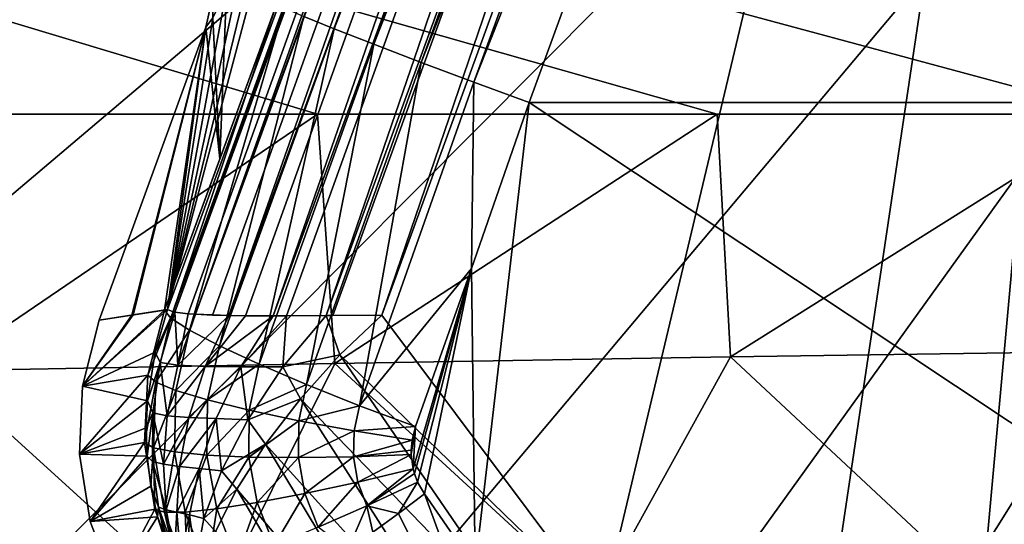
# Model space of a CAD drawing. Header units: metres. Extents: x -109 to 109, y -63 to 140.
# Tile 228 of 480: x -27.49 to -20.16, y 17.49 to 21.24. Entities that reach past the tile are written whole.
import ezdxf

# ---------------------------------------------------------------- set-up
doc = ezdxf.new("R2010")
doc.units = ezdxf.units.M
doc.layers.add('solid_502308_SW0001', color=7, linetype='CONTINUOUS')

msp = doc.modelspace()

# ---------------------------------------------------------------- linework, layer by layer
at = {"layer": 'solid_502308_SW0001'}
for points in [[(-25.399364, 22.803951, -3.002442), (-26.38674, 19.084055, -12.86624), (-20.001158, 36.582401, -13.315748)], [(-26.345417, 19.067352, -13.180409), (-20.001158, 36.582401, -13.315748), (-26.38674, 19.084055, -12.86624)], [(-26.345417, 19.067352, -13.180409), (-26.331667, 19.064741, -13.231488), (-20.001158, 36.582401, -13.315748)], [(-26.331667, 19.064741, -13.231488), (-19.945364, 36.552284, -13.695598), (-20.001158, 36.582401, -13.315748)], [(-26.331667, 19.064741, -13.231488), (-26.232983, 19.053009, -13.480698), (-19.945364, 36.552284, -13.695598)], [(-26.232983, 19.053009, -13.480698), (-26.178501, 19.048985, -13.578012), (-19.945364, 36.552284, -13.695598)], [(-26.178501, 19.048985, -13.578012), (-19.800396, 36.490356, -14.04696), (-19.945364, 36.552284, -13.695598)], [(-19.525255, 36.579273, 14.046916), (-25.147057, 21.17391, 13.651175), (-25.373045, 21.265799, 13.284467)], [(-19.525255, 36.579273, 14.046916), (-19.228882, 36.463299, 14.351386), (-25.147057, 21.17391, 13.651175)], [(-26.178501, 19.048985, -13.578012), (-26.051493, 19.042919, -13.754578), (-19.800396, 36.490356, -14.04696)], [(-26.051493, 19.042919, -13.754578), (-25.931112, 19.040133, -13.882234), (-19.800396, 36.490356, -14.04696)], [(-25.931112, 19.040133, -13.882234), (-19.575809, 36.4007, -14.346675), (-19.800396, 36.490356, -14.04696)], [(-19.228882, 36.463299, 14.351386), (-24.850683, 21.057936, 13.955643), (-25.147057, 21.17391, 13.651175)], [(-19.228882, 36.463299, 14.351386), (-18.876495, 36.328857, 14.57885), (-24.850683, 21.057936, 13.955643)], [(-25.931112, 19.040133, -13.882234), (-25.805071, 19.038523, -13.989273), (-19.575809, 36.4007, -14.346675)], [(-25.805071, 19.038523, -13.989273), (-25.600441, 19.037424, -14.121914), (-19.575809, 36.4007, -14.346675)], [(-25.600441, 19.037424, -14.121914), (-19.286407, 36.289223, -14.574986), (-19.575809, 36.4007, -14.346675)], [(-25.600441, 19.037424, -14.121914), (-25.501509, 19.037865, -14.171579), (-19.286407, 36.289223, -14.574986)], [(-25.501509, 19.037865, -14.171579), (-25.206806, 19.039675, -14.275293), (-19.286407, 36.289223, -14.574986)], [(-25.206806, 19.039675, -14.275293), (-18.951267, 36.16328, -14.716846), (-19.286407, 36.289223, -14.574986)], [(-18.876495, 36.328857, 14.57885), (-24.498297, 20.923498, 14.183106), (-24.850683, 21.057936, 13.955643)], [(-18.876495, 36.328857, 14.57885), (-18.485184, 36.182484, 14.718278), (-24.498297, 20.923498, 14.183106)], [(-25.206806, 19.039675, -14.275293), (-25.157227, 19.03953, -14.286964), (-18.951267, 36.16328, -14.716846)], [(-25.157227, 19.03953, -14.286964), (-24.792377, 19.041641, -14.326467), (-18.951267, 36.16328, -14.716846)], [(-24.792377, 19.041641, -14.326467), (-18.592478, 36.031166, -14.762904), (-18.951267, 36.16328, -14.716846)], [(-18.485184, 36.182484, 14.718278), (-24.106987, 20.777117, 14.322535), (-24.498297, 20.923498, 14.183106)], [(-18.485184, 36.182484, 14.718278), (-18.073965, 36.031166, 14.762904), (-24.106987, 20.777117, 14.322535)], [(-23.154312, 16.85741, -14.270356), (-18.592478, 36.031166, -14.762904), (-24.792377, 19.041641, -14.326467)], [(-18.073965, 36.031166, 14.762904), (-23.695732, 20.625893, 14.367164), (-24.106987, 20.777117, 14.322535)], [(-18.073965, 36.031166, 14.762904), (-18.305847, 20.625893, 14.367164), (-23.695732, 20.625893, 14.367164)], [(-21.80941, 14.478576, -14.209248), (-18.592478, 36.031166, -14.762904), (-23.154312, 16.85741, -14.270356)], [(-20.781609, 11.946682, -14.144206), (-18.592478, 36.031166, -14.762904), (-21.80941, 14.478576, -14.209248)], [(-20.781609, 11.946682, -14.144206), (-20.089565, 9.311624, -14.076515), (-18.592478, 36.031166, -14.762904)], [(34.18816, 20.53858, 17.766043), (36.353371, 21.317671, 17.786057), (-76.5, 35.943851, 18.161783)], [(31.215277, 20.53858, 17.766043), (34.18816, 20.53858, 17.766043), (-76.5, 35.943851, 18.161783)], [(28.242392, 20.53858, 17.766043), (31.215277, 20.53858, 17.766043), (-76.5, 35.943851, 18.161783)], [(25.269508, 20.53858, 17.766043), (28.242392, 20.53858, 17.766043), (-76.5, 35.943851, 18.161783)], [(22.296625, 20.53858, 17.766043), (25.269508, 20.53858, 17.766043), (-76.5, 35.943851, 18.161783)], [(19.323742, 20.53858, 17.766043), (22.296625, 20.53858, 17.766043), (-76.5, 35.943851, 18.161783)], [(16.350859, 20.53858, 17.766043), (19.323742, 20.53858, 17.766043), (-76.5, 35.943851, 18.161783)], [(13.377975, 20.53858, 17.766043), (16.350859, 20.53858, 17.766043), (-76.5, 35.943851, 18.161783)], [(10.405092, 20.53858, 17.766043), (13.377975, 20.53858, 17.766043), (-76.5, 35.943851, 18.161783)], [(7.432209, 20.53858, 17.766043), (10.405092, 20.53858, 17.766043), (-76.5, 35.943851, 18.161783)], [(4.459325, 20.53858, 17.766043), (7.432209, 20.53858, 17.766043), (-76.5, 35.943851, 18.161783)], [(1.486442, 20.53858, 17.766043), (4.459325, 20.53858, 17.766043), (-76.5, 35.943851, 18.161783)], [(-1.486442, 20.53858, 17.766043), (1.486442, 20.53858, 17.766043), (-76.5, 35.943851, 18.161783)], [(-4.459325, 20.53858, 17.766043), (-1.486442, 20.53858, 17.766043), (-76.5, 35.943851, 18.161783)], [(-7.432209, 20.53858, 17.766043), (-4.459325, 20.53858, 17.766043), (-76.5, 35.943851, 18.161783)], [(-10.405092, 20.53858, 17.766043), (-7.432209, 20.53858, 17.766043), (-76.5, 35.943851, 18.161783)], [(-13.377975, 20.53858, 17.766043), (-10.405092, 20.53858, 17.766043), (-76.5, 35.943851, 18.161783)], [(-16.350859, 20.53858, 17.766043), (-13.377975, 20.53858, 17.766043), (-76.5, 35.943851, 18.161783)], [(-19.323742, 20.53858, 17.766043), (-16.350859, 20.53858, 17.766043), (-76.5, 35.943851, 18.161783)], [(-22.296625, 20.53858, 17.766043), (-19.323742, 20.53858, 17.766043), (-76.5, 35.943851, 18.161783)], [(-25.269508, 20.53858, 17.766043), (-22.296625, 20.53858, 17.766043), (-76.5, 35.943851, 18.161783)], [(-28.242392, 20.53858, 17.766043), (-25.269508, 20.53858, 17.766043), (-76.5, 35.943851, 18.161783)], [(-76.5, 21.024673, -17.77853), (-76.5, 35.943851, -18.161783), (-8.65567, 35.943851, -18.161783)], [(-74.365692, 21.152267, -17.781807), (-76.5, 21.024673, -17.77853), (-8.65567, 35.943851, -18.161783)], [(-74.275269, 21.162558, -17.782072), (-74.365692, 21.152267, -17.781807), (-8.65567, 35.943851, -18.161783)], [(-72.027893, 21.481852, -17.790274), (-74.275269, 21.162558, -17.782072), (-8.65567, 35.943851, -18.161783)], [(-33.974323, 20.442659, -17.763578), (-36.203674, 21.274462, -17.784946), (-8.65567, 35.943851, -18.161783)], [(-31.885939, 19.301701, -17.734268), (-33.974323, 20.442659, -17.763578), (-8.65567, 35.943851, -18.161783)], [(-29.981926, 17.875437, -17.69763), (-31.885939, 19.301701, -17.734268), (-8.65567, 35.943851, -18.161783)], [(-28.300684, 16.192972, -17.654409), (-29.981926, 17.875437, -17.69763), (-8.65567, 35.943851, -18.161783)], [(-26.875666, 14.28767, -17.605465), (-28.300684, 16.192972, -17.654409), (-8.65567, 35.943851, -18.161783)], [(-25.736071, 12.197972, -17.551783), (-26.875666, 14.28767, -17.605465), (-8.65567, 35.943851, -18.161783)], [(-24.905809, 9.967262, -17.49448), (-25.736071, 12.197972, -17.551783), (-8.65567, 35.943851, -18.161783)], [(-24.612009, 8.812106, -17.464806), (-24.905809, 9.967262, -17.49448), (-8.65567, 35.943851, -18.161783)], [(-24.612009, 8.812106, -17.464806), (-8.65567, 35.943851, -18.161783), (-9.470439, 34.534348, -18.125574)], [(-24.401468, 7.638812, -17.434666), (-24.612009, 8.812106, -17.464806), (-9.470439, 34.534348, -18.125574)], [(-24.23427, 5.269184, -17.373793), (-24.401468, 7.638812, -17.434666), (-9.470439, 34.534348, -18.125574)], [(-24.23427, 5.269184, -17.373793), (-9.470439, 34.534348, -18.125574), (-10.057412, 33.016289, -18.086578)], [(-24.23427, 5.269184, -17.373793), (-10.057412, 33.016289, -18.086578), (-10.402818, 31.42528, -18.045708)], [(-24.23427, 5.269184, -17.373793), (-10.402818, 31.42528, -18.045708), (-10.498093, 29.799944, -18.003954)], [(-10.498093, 29.799944, -18.003954), (-10.340969, 28.17944, -17.962326), (-24.237686, 1.46148, -17.275978)], [(-24.235979, 3.365574, -17.32489), (-10.498093, 29.799944, -18.003954), (-24.237686, 1.46148, -17.275978)], [(-24.235979, 3.365574, -17.32489), (-24.23427, 5.269184, -17.373793), (-10.498093, 29.799944, -18.003954)], [(-10.340969, 28.17944, -17.962326), (-9.935133, 26.602522, -17.921816), (-24.237686, 1.46148, -17.275978)], [(-9.935133, 26.602522, -17.921816), (-9.290736, 25.108032, -17.883425), (-24.237686, 1.46148, -17.275978)], [(-9.290736, 25.108032, -17.883425), (-8.423227, 23.731112, -17.848055), (-24.237686, 1.46148, -17.275978)], [(-8.423227, 23.731112, -17.848055), (-7.352897, 22.504335, -17.81654), (-24.237686, 1.46148, -17.275978)], [(-25.399364, 22.803951, -3.002442), (-25.615091, 22.254616, -2.57772), (-26.38674, 19.084055, -12.86624)], [(-7.352897, 22.504335, -17.81654), (-6.106048, 21.457977, -17.78966), (-24.237686, 1.46148, -17.275978)], [(-25.615091, 22.254616, -2.57772), (-25.800312, 21.800665, -2.03962), (-26.38674, 19.084055, -12.86624)], [(-25.800312, 21.800665, -2.03962), (-25.946766, 21.462368, -1.411975), (-26.38674, 19.084055, -12.86624)], [(-25.946766, 21.462368, -1.411975), (-26.048204, 21.254164, -0.721541), (-26.38674, 19.084055, -12.86624)], [(-26.048204, 21.254164, 0.721542), (-25.946766, 21.46237, 1.411976), (-25.996063, 20.206127, 12.389297)], [(-25.946766, 21.46237, 1.411976), (-25.573973, 21.360878, 12.437622), (-25.996063, 20.206127, 12.389297)], [(-26.04365, 21.43998, 0.00002), (-26.048204, 21.254164, 0.721542), (-26.100334, 21.184608)], [(-26.04365, 21.43998, 0.00002), (-26.100334, 21.184608), (-26.048204, 21.254164, -0.721541)], [(6.106048, 21.457977, -17.78966), (24.23427, 5.269184, -17.373793), (-24.237686, 1.46148, -17.275978)], [(4.71253, 20.616924, -17.768055), (6.106048, 21.457977, -17.78966), (-24.237686, 1.46148, -17.275978)], [(-6.106048, 21.457977, -17.78966), (-4.71253, 20.616924, -17.768055), (-24.237686, 1.46148, -17.275978)], [(-25.573973, 21.360878, 12.437622), (-26.408916, 19.080641, 12.302896), (-25.996063, 20.206127, 12.389297)], [(-26.36138, 19.021301, 12.741812), (-26.408916, 19.080641, 12.302896), (-25.573973, 21.360878, 12.437622)], [(-25.517689, 21.329145, 12.873303), (-26.36138, 19.021301, 12.741812), (-25.573973, 21.360878, 12.437622)], [(-25.517689, 21.329145, 12.873303), (-26.222872, 18.931433, 13.155522), (-26.36138, 19.021301, 12.741812)], [(-25.517689, 21.329145, 12.873303), (-25.373045, 21.265799, 13.284467), (-26.222872, 18.931433, 13.155522)], [(-26.048204, 21.254164, -0.721541), (-26.100334, 21.184608), (-26.38674, 19.084055, -12.86624)], [(-25.373045, 21.265799, 13.284467), (-26.000444, 18.81502, 13.523467), (-26.222872, 18.931433, 13.155522)], [(-26.048204, 21.254164, 0.721542), (-25.996063, 20.206127, 12.389297), (-26.100334, 21.184608)], [(-25.373045, 21.265799, 13.284467), (-25.147057, 21.17391, 13.651175), (-26.000444, 18.81502, 13.523467)], [(-26.652149, 19.042831, 6.128028), (-26.893805, 19.004566), (-26.100334, 21.184608)], [(-26.641071, 19.044569, -6.409073), (-26.100334, 21.184608), (-26.893805, 19.004566)], [(-26.408916, 19.080641, 12.302896), (-26.652149, 19.042831, 6.128028), (-26.100334, 21.184608)], [(-26.641071, 19.044569, -6.409073), (-26.38674, 19.084055, -12.86624), (-26.100334, 21.184608)], [(-25.996063, 20.206127, 12.389297), (-26.408916, 19.080641, 12.302896), (-26.100334, 21.184608)], [(-25.147057, 21.17391, 13.651175), (-25.705126, 18.677841, 13.827401), (-26.000444, 18.81502, 13.523467)], [(-25.147057, 21.17391, 13.651175), (-24.850683, 21.057936, 13.955643), (-25.705126, 18.677841, 13.827401)], [(-24.850683, 21.057936, 13.955643), (-25.351576, 18.526672, 14.052249), (-25.705126, 18.677841, 13.827401)], [(-24.850683, 21.057936, 13.955643), (-24.498297, 20.923498, 14.183106), (-25.351576, 18.526672, 14.052249)], [(-24.498297, 20.923498, 14.183106), (-24.957476, 18.368633, 14.186821), (-25.351576, 18.526672, 14.052249)], [(-24.498297, 20.923498, 14.183106), (-24.106987, 20.777117, 14.322535), (-24.957476, 18.368633, 14.186821)], [(-24.106987, 20.777117, 14.322535), (-24.126045, 19.389977, 14.315221), (-24.957476, 18.368633, 14.186821)], [(-24.106987, 20.777117, 14.322535), (-23.695732, 20.625893, 14.367164), (-24.126045, 19.389977, 14.315221)], [(3.205869, 20.001402, -17.752243), (4.71253, 20.616924, -17.768055), (-24.237686, 1.46148, -17.275978)], [(-4.71253, 20.616924, -17.768055), (-3.205869, 20.001402, -17.752243), (-24.237686, 1.46148, -17.275978)], [(-24.126045, 19.389977, 14.315221), (-23.695732, 20.625893, 14.367164), (-24.097273, 17.168024, 14.118638)], [(-23.695732, 20.625893, 14.367164), (-18.542747, 17.199432, 14.180402), (-24.097273, 17.168024, 14.118638)], [(-23.695732, 20.625893, 14.367164), (-18.305847, 20.625893, 14.367164), (-18.542747, 17.199432, 14.180402)], [(-28.078369, 18.628294, 17.660715), (-25.269508, 20.53858, 17.766043), (-28.242392, 20.53858, 17.766043)], [(-28.078369, 18.628294, 17.660715), (-25.141466, 18.683119, 17.673117), (-25.269508, 20.53858, 17.766043)], [(-25.141466, 18.683119, 17.673117), (-22.296625, 20.53858, 17.766043), (-25.269508, 20.53858, 17.766043)], [(-25.141466, 18.683119, 17.673117), (-22.198421, 18.731697, 17.684223), (-22.296625, 20.53858, 17.766043)], [(-22.198421, 18.731697, 17.684223), (-19.323742, 20.53858, 17.766043), (-22.296625, 20.53858, 17.766043)], [(-22.198421, 18.731697, 17.684223), (-19.249874, 18.774078, 17.694008), (-19.323742, 20.53858, 17.766043)], [(1.622673, 19.626163, -17.742603), (3.205869, 20.001402, -17.752243), (-24.237686, 1.46148, -17.275978)], [(-3.205869, 20.001402, -17.752243), (-1.622673, 19.626163, -17.742603), (-24.237686, 1.46148, -17.275978)], [(0, 19.5, -17.739363), (1.622673, 19.626163, -17.742603), (-24.237686, 1.46148, -17.275978)], [(-1.622673, 19.626163, -17.742603), (0, 19.5, -17.739363), (-24.237686, 1.46148, -17.275978)], [(-24.957476, 18.368633, 14.186821), (-24.126045, 19.389977, 14.315221), (-24.541586, 18.213736, 14.224651)], [(-24.559847, 17.900177, 14.194336), (-24.541586, 18.213736, 14.224651), (-24.126045, 19.389977, 14.315221)], [(-24.550119, 17.864023, 14.190751), (-24.559847, 17.900177, 14.194336), (-24.126045, 19.389977, 14.315221)], [(-24.526203, 17.800674, 14.184443), (-24.550119, 17.864023, 14.190751), (-24.126045, 19.389977, 14.315221)], [(-24.475216, 17.712231, 14.175625), (-24.526203, 17.800674, 14.184443), (-24.126045, 19.389977, 14.315221)], [(-24.475216, 17.712231, 14.175625), (-24.126045, 19.389977, 14.315221), (-24.097273, 17.168024, 14.118638)], [(-26.641071, 19.044569, -6.409073), (-27.017902, 18.513586, 0), (-26.38674, 19.084055, -12.86624)], [(-26.479322, 18.768093, -12.842413), (-26.38674, 19.084055, -12.86624), (-27.017902, 18.513586, 0)], [(-27.017902, 18.513586, 0), (-26.652149, 19.042831, 6.128028), (-26.408916, 19.080641, 12.302896)], [(-26.532209, 18.59549, 12.299903), (-27.017902, 18.513586, 0), (-26.408916, 19.080641, 12.302896)], [(-26.641071, 19.044569, -6.409073), (-26.893805, 19.004566), (-27.017902, 18.513586, 0)], [(-26.36138, 19.021301, 12.741812), (-26.532209, 18.59549, 12.299903), (-26.408916, 19.080641, 12.302896)], [(-26.479322, 18.768093, -12.842413), (-26.345417, 19.067352, -13.180409), (-26.38674, 19.084055, -12.86624)], [(-26.479322, 18.768093, -12.842413), (-26.331667, 19.064741, -13.231488), (-26.345417, 19.067352, -13.180409)], [(-26.479322, 18.768093, -12.842413), (-26.441141, 18.690144, -13.170405), (-26.331667, 19.064741, -13.231488)], [(-26.310455, 18.671629, -13.486252), (-26.331667, 19.064741, -13.231488), (-26.441141, 18.690144, -13.170405)], [(-26.310455, 18.671629, -13.486252), (-26.232983, 19.053009, -13.480698), (-26.331667, 19.064741, -13.231488)], [(-26.310455, 18.671629, -13.486252), (-26.178501, 19.048985, -13.578012), (-26.232983, 19.053009, -13.480698)], [(-26.310455, 18.671629, -13.486252), (-25.931112, 19.040133, -13.882234), (-26.178501, 19.048985, -13.578012)], [(-26.178501, 19.048985, -13.578012), (-25.931112, 19.040133, -13.882234), (-26.051493, 19.042919, -13.754578)], [(-27.017902, 18.513586, 0), (-26.893805, 19.004566), (-26.652149, 19.042831, 6.128028)], [(-26.36138, 19.021301, 12.741812), (-26.474255, 18.545139, 12.732557), (-26.532209, 18.59549, 12.299903)], [(-26.36138, 19.021301, 12.741812), (-26.222872, 18.931433, 13.155522), (-26.474255, 18.545139, 12.732557)], [(-26.106438, 18.660725, -13.764219), (-25.931112, 19.040133, -13.882234), (-26.310455, 18.671629, -13.486252)], [(-26.106438, 18.660725, -13.764219), (-25.805071, 19.038523, -13.989273), (-25.931112, 19.040133, -13.882234)], [(-26.106438, 18.660725, -13.764219), (-25.600441, 19.037424, -14.121914), (-25.805071, 19.038523, -13.989273)], [(-25.840408, 18.658012, -13.991463), (-25.600441, 19.037424, -14.121914), (-26.106438, 18.660725, -13.764219)], [(-25.840408, 18.658012, -13.991463), (-25.501509, 19.037865, -14.171579), (-25.600441, 19.037424, -14.121914)], [(-25.527996, 18.657307, -14.158096), (-25.501509, 19.037865, -14.171579), (-25.840408, 18.658012, -13.991463)], [(-25.527996, 18.657307, -14.158096), (-25.206806, 19.039675, -14.275293), (-25.501509, 19.037865, -14.171579)], [(-25.103922, 18.74765, -14.281495), (-25.206806, 19.039675, -14.275293), (-25.527996, 18.657307, -14.158096)], [(-25.206806, 19.039675, -14.275293), (-24.792377, 19.041641, -14.326467), (-25.157227, 19.03953, -14.286964)], [(-25.103922, 18.74765, -14.281495), (-24.792377, 19.041641, -14.326467), (-25.206806, 19.039675, -14.275293)], [(-23.154312, 16.85741, -14.270356), (-24.792377, 19.041641, -14.326467), (-25.103922, 18.74765, -14.281495)], [(-26.222872, 18.931433, 13.155522), (-26.323689, 18.482954, 13.140657), (-26.474255, 18.545139, 12.732557)], [(-26.222872, 18.931433, 13.155522), (-26.000444, 18.81502, 13.523467), (-26.323689, 18.482954, 13.140657)], [(-26.479322, 18.768093, -12.842413), (-27.017902, 18.513586, 0), (-26.535606, 18.404749, -12.758303)], [(-26.479322, 18.768093, -12.842413), (-26.535606, 18.404749, -12.758303), (-26.441141, 18.690144, -13.170405)], [(-26.000444, 18.81502, 13.523467), (-26.08778, 18.411934, 13.504503), (-26.323689, 18.482954, 13.140657)], [(-26.000444, 18.81502, 13.523467), (-25.705126, 18.677841, 13.827401), (-26.08778, 18.411934, 13.504503)], [(-20.330694, 16.988771, 17.557753), (-19.249874, 18.774078, 17.694008), (-22.198421, 18.731697, 17.684223)], [(-20.330694, 16.988771, 17.557753), (-17.444132, 17.061575, 17.590322), (-19.249874, 18.774078, 17.694008)], [(-26.073866, 16.80879, 17.478382), (-25.141466, 18.683119, 17.673117), (-28.078369, 18.628294, 17.660715)], [(-26.535606, 18.404749, -12.758303), (-26.495831, 18.315037, -13.038944), (-26.441141, 18.690144, -13.170405)], [(-26.388746, 18.294855, -13.319681), (-26.441141, 18.690144, -13.170405), (-26.495831, 18.315037, -13.038944)], [(-26.388746, 18.294855, -13.319681), (-26.310455, 18.671629, -13.486252), (-26.441141, 18.690144, -13.170405)], [(-26.073866, 16.80879, 17.478382), (-23.207682, 16.904541, 17.520403), (-25.141466, 18.683119, 17.673117)], [(-25.396654, 18.421404, -14.155996), (-25.103922, 18.74765, -14.281495), (-25.527996, 18.657307, -14.158096)], [(-23.605738, 16.564054, -14.203938), (-25.103922, 18.74765, -14.281495), (-25.396654, 18.421404, -14.155996)], [(-23.207682, 16.904541, 17.520403), (-22.198421, 18.731697, 17.684223), (-25.141466, 18.683119, 17.673117)], [(-23.605738, 16.564054, -14.203938), (-23.154312, 16.85741, -14.270356), (-25.103922, 18.74765, -14.281495)], [(-23.207682, 16.904541, 17.520403), (-20.330694, 16.988771, 17.557753), (-22.198421, 18.731697, 17.684223)], [(-28.925453, 16.70509, 17.432394), (-26.073866, 16.80879, 17.478382), (-28.078369, 18.628294, 17.660715)], [(-26.106438, 18.660725, -13.764219), (-26.310455, 18.671629, -13.486252), (-26.388746, 18.294855, -13.319681)], [(-26.227797, 18.281055, -13.568064), (-26.106438, 18.660725, -13.764219), (-26.388746, 18.294855, -13.319681)], [(-25.840408, 18.658012, -13.991463), (-26.106438, 18.660725, -13.764219), (-26.227797, 18.281055, -13.568064)], [(-26.023731, 18.273001, -13.776885), (-25.840408, 18.658012, -13.991463), (-26.227797, 18.281055, -13.568064)], [(-25.705126, 18.677841, 13.827401), (-25.777914, 18.335506, 13.806533), (-26.08778, 18.411934, 13.504503)], [(-25.788048, 18.26354, -13.942945), (-25.840408, 18.658012, -13.991463), (-26.023731, 18.273001, -13.776885)], [(-25.788048, 18.26354, -13.942945), (-25.527996, 18.657307, -14.158096), (-25.840408, 18.658012, -13.991463)], [(-25.396654, 18.421404, -14.155996), (-25.527996, 18.657307, -14.158096), (-25.788048, 18.26354, -13.942945)], [(-25.705126, 18.677841, 13.827401), (-25.351576, 18.526672, 14.052249), (-25.777914, 18.335506, 13.806533)], [(-26.532209, 18.59549, 12.299903), (-27.040457, 18.007774, 0.000001), (-27.017902, 18.513586, 0)], [(-26.532209, 18.59549, 12.299903), (-26.556545, 18.094959, 12.293402), (-27.040457, 18.007774, 0.000001)], [(-26.474255, 18.545139, 12.732557), (-26.556545, 18.094959, 12.293402), (-26.532209, 18.59549, 12.299903)], [(-26.49054, 18.056566, 12.720006), (-26.556545, 18.094959, 12.293402), (-26.474255, 18.545139, 12.732557)], [(-26.49054, 18.056566, 12.720006), (-26.474255, 18.545139, 12.732557), (-26.323689, 18.482954, 13.140657)], [(-26.535606, 18.404749, -12.758303), (-27.017902, 18.513586, 0), (-27.040457, 18.007774, 0.000001)], [(-26.333925, 18.024899, 13.122859), (-26.49054, 18.056566, 12.720006), (-26.323689, 18.482954, 13.140657)], [(-26.333925, 18.024899, 13.122859), (-26.323689, 18.482954, 13.140657), (-26.08778, 18.411934, 13.504503)], [(-25.351576, 18.526672, 14.052249), (-25.40905, 18.257362, 14.032166), (-25.777914, 18.335506, 13.806533)], [(-25.351576, 18.526672, 14.052249), (-24.957476, 18.368633, 14.186821), (-25.40905, 18.257362, 14.032166)], [(-26.535606, 18.404749, -12.758303), (-27.040457, 18.007774, 0.000001), (-26.5445, 18.204985, -12.691103)], [(-26.535606, 18.404749, -12.758303), (-26.5445, 18.204985, -12.691103), (-26.495831, 18.315037, -13.038944)], [(-26.094057, 18.001442, 13.483046), (-26.333925, 18.024899, 13.122859), (-26.08778, 18.411934, 13.504503)], [(-26.094057, 18.001442, 13.483046), (-26.08778, 18.411934, 13.504503), (-25.777914, 18.335506, 13.806533)], [(-25.656828, 18.082071, -13.945596), (-25.396654, 18.421404, -14.155996), (-25.788048, 18.26354, -13.942945)], [(-24.03586, 16.287476, -14.023002), (-25.396654, 18.421404, -14.155996), (-25.656828, 18.082071, -13.945596)], [(-24.03586, 16.287476, -14.023002), (-23.605738, 16.564054, -14.203938), (-25.396654, 18.421404, -14.155996)], [(-26.5445, 18.204985, -12.691103), (-26.536787, 17.992851, -12.605986), (-26.495831, 18.315037, -13.038944)], [(-26.536787, 17.992851, -12.605986), (-26.498095, 17.954838, -12.856167), (-26.495831, 18.315037, -13.038944)], [(-26.416019, 17.93457, -13.095811), (-26.495831, 18.315037, -13.038944), (-26.498095, 17.954838, -12.856167)], [(-26.416019, 17.93457, -13.095811), (-26.388746, 18.294855, -13.319681), (-26.495831, 18.315037, -13.038944)], [(-25.782196, 17.987297, 13.783653), (-26.094057, 18.001442, 13.483046), (-25.777914, 18.335506, 13.806533)], [(-25.782196, 17.987297, 13.783653), (-25.777914, 18.335506, 13.806533), (-25.40905, 18.257362, 14.032166)], [(-24.957476, 18.368633, 14.186821), (-24.998993, 18.181274, 14.170511), (-25.40905, 18.257362, 14.032166)], [(-24.957476, 18.368633, 14.186821), (-24.541586, 18.213736, 14.224651), (-24.998993, 18.181274, 14.170511)], [(-26.227797, 18.281055, -13.568064), (-26.388746, 18.294855, -13.319681), (-26.416019, 17.93457, -13.095811)], [(-26.297421, 17.917746, -13.309191), (-26.227797, 18.281055, -13.568064), (-26.416019, 17.93457, -13.095811)], [(-26.023731, 18.273001, -13.776885), (-26.227797, 18.281055, -13.568064), (-26.297421, 17.917746, -13.309191)], [(-26.151081, 17.90287, -13.491701), (-26.023731, 18.273001, -13.776885), (-26.297421, 17.917746, -13.309191)], [(-25.98505, 17.883429, -13.64289), (-26.023731, 18.273001, -13.776885), (-26.151081, 17.90287, -13.491701)], [(-25.98505, 17.883429, -13.64289), (-25.788048, 18.26354, -13.942945), (-26.023731, 18.273001, -13.776885)], [(-25.656828, 18.082071, -13.945596), (-25.788048, 18.26354, -13.942945), (-25.98505, 17.883429, -13.64289)], [(-25.412989, 17.983131, 14.010565), (-25.782196, 17.987297, 13.783653), (-25.40905, 18.257362, 14.032166)], [(-25.412989, 17.983131, 14.010565), (-25.40905, 18.257362, 14.032166), (-24.998993, 18.181274, 14.170511)], [(-26.5445, 18.204985, -12.691103), (-27.040457, 18.007774, 0.000001), (-26.536787, 17.992851, -12.605986)], [(-25.003769, 17.989136, 14.153128), (-25.412989, 17.983131, 14.010565), (-24.998993, 18.181274, 14.170511)], [(-25.003769, 17.989136, 14.153128), (-24.998993, 18.181274, 14.170511), (-24.56745, 18.111462, 14.214943)], [(-24.998993, 18.181274, 14.170511), (-24.541586, 18.213736, 14.224651), (-24.56745, 18.111462, 14.214943)], [(-24.573748, 18.004871, 14.204631), (-24.56745, 18.111462, 14.214943), (-24.541586, 18.213736, 14.224651)], [(-24.559847, 17.900177, 14.194336), (-24.573748, 18.004871, 14.204631), (-24.541586, 18.213736, 14.224651)], [(-26.556545, 18.094959, 12.293402), (-26.960567, 17.507843, 0.000001), (-27.040457, 18.007774, 0.000001)], [(-26.556545, 18.094959, 12.293402), (-26.48057, 17.599566, 12.283663), (-26.960567, 17.507843, 0.000001)], [(-26.49054, 18.056566, 12.720006), (-26.48057, 17.599566, 12.283663), (-26.556545, 18.094959, 12.293402)], [(-25.003769, 17.989136, 14.153128), (-24.56745, 18.111462, 14.214943), (-24.573944, 18.039358, 14.207988)], [(-24.573748, 18.004871, 14.204631), (-24.573944, 18.039358, 14.207988), (-24.56745, 18.111462, 14.214943)], [(-26.409958, 17.575958, 12.704744), (-26.48057, 17.599566, 12.283663), (-26.49054, 18.056566, 12.720006)], [(-26.409958, 17.575958, 12.704744), (-26.49054, 18.056566, 12.720006), (-26.333925, 18.024899, 13.122859)], [(-26.254135, 17.576338, 13.102958), (-26.409958, 17.575958, 12.704744), (-26.333925, 18.024899, 13.122859)], [(-26.254135, 17.576338, 13.102958), (-26.333925, 18.024899, 13.122859), (-26.094057, 18.001442, 13.483046)], [(-25.871683, 17.747339, -13.653084), (-25.656828, 18.082071, -13.945596), (-25.98505, 17.883429, -13.64289)], [(-24.424484, 16.040752, -13.736054), (-25.656828, 18.082071, -13.945596), (-25.871683, 17.747339, -13.653084)], [(-24.424484, 16.040752, -13.736054), (-24.03586, 16.287476, -14.023002), (-25.656828, 18.082071, -13.945596)], [(-25.003769, 17.989136, 14.153128), (-24.573944, 18.039358, 14.207988), (-24.573748, 18.004871, 14.204631)], [(-26.536787, 17.992851, -12.605986), (-27.040457, 18.007774, 0.000001), (-26.960567, 17.507843, 0.000001)], [(-26.536787, 17.992851, -12.605986), (-26.960567, 17.507843, 0.000001), (-26.509666, 17.770746, -12.50375)], [(-26.536787, 17.992851, -12.605986), (-26.509666, 17.770746, -12.50375), (-26.498095, 17.954838, -12.856167)], [(-26.509666, 17.770746, -12.50375), (-26.453968, 17.613657, -12.637204), (-26.498095, 17.954838, -12.856167)], [(-26.397173, 17.595392, -12.828191), (-26.498095, 17.954838, -12.856167), (-26.453968, 17.613657, -12.637204)], [(-26.397173, 17.595392, -12.828191), (-26.416019, 17.93457, -13.095811), (-26.498095, 17.954838, -12.856167)], [(-26.020226, 17.600683, 13.460097), (-26.254135, 17.576338, 13.102958), (-26.094057, 18.001442, 13.483046)], [(-26.020226, 17.600683, 13.460097), (-26.094057, 18.001442, 13.483046), (-25.782196, 17.987297, 13.783653)], [(-25.718925, 17.647886, 13.759837), (-26.020226, 17.600683, 13.460097), (-25.782196, 17.987297, 13.783653)], [(-25.718925, 17.647886, 13.759837), (-25.782196, 17.987297, 13.783653), (-25.412989, 17.983131, 14.010565)], [(-25.364004, 17.715786, 13.988475), (-25.718925, 17.647886, 13.759837), (-25.412989, 17.983131, 14.010565)], [(-25.364004, 17.715786, 13.988475), (-25.412989, 17.983131, 14.010565), (-25.003769, 17.989136, 14.153128)], [(-24.971687, 17.801279, 14.135558), (-25.364004, 17.715786, 13.988475), (-25.003769, 17.989136, 14.153128)], [(-24.971687, 17.801279, 14.135558), (-25.003769, 17.989136, 14.153128), (-24.573748, 18.004871, 14.204631)], [(-24.971687, 17.801279, 14.135558), (-24.573748, 18.004871, 14.204631), (-24.559847, 17.900177, 14.194336)], [(-26.297421, 17.917746, -13.309191), (-26.416019, 17.93457, -13.095811), (-26.397173, 17.595392, -12.828191)], [(-26.318033, 17.576818, -12.999489), (-26.297421, 17.917746, -13.309191), (-26.397173, 17.595392, -12.828191)], [(-26.151081, 17.90287, -13.491701), (-26.297421, 17.917746, -13.309191), (-26.318033, 17.576818, -12.999489)], [(-26.222574, 17.556511, -13.147333), (-26.151081, 17.90287, -13.491701), (-26.318033, 17.576818, -12.999489)], [(-26.115969, 17.530079, -13.271578), (-26.151081, 17.90287, -13.491701), (-26.222574, 17.556511, -13.147333)], [(-26.115969, 17.530079, -13.271578), (-25.98505, 17.883429, -13.64289), (-26.151081, 17.90287, -13.491701)], [(-25.871683, 17.747339, -13.653084), (-25.98505, 17.883429, -13.64289), (-26.115969, 17.530079, -13.271578)], [(-24.904549, 17.624834, 14.118625), (-24.971687, 17.801279, 14.135558), (-24.559847, 17.900177, 14.194336)], [(-24.904549, 17.624834, 14.118625), (-24.559847, 17.900177, 14.194336), (-24.550119, 17.864023, 14.190751)], [(-25.265038, 17.465294, 13.966934), (-25.364004, 17.715786, 13.988475), (-24.971687, 17.801279, 14.135558)], [(-24.904549, 17.624834, 14.118625), (-25.265038, 17.465294, 13.966934), (-24.971687, 17.801279, 14.135558)], [(-24.904549, 17.624834, 14.118625), (-24.550119, 17.864023, 14.190751), (-24.526203, 17.800674, 14.184443)], [(-24.904549, 17.624834, 14.118625), (-24.526203, 17.800674, 14.184443), (-24.669119, 17.567278, 14.143871)], [(-24.669119, 17.567278, 14.143871), (-24.526203, 17.800674, 14.184443), (-24.475216, 17.712231, 14.175625)], [(-26.509666, 17.770746, -12.50375), (-26.960567, 17.507843, 0.000001), (-26.460899, 17.542629, -12.387045)], [(-26.509666, 17.770746, -12.50375), (-26.460899, 17.542629, -12.387045), (-26.453968, 17.613657, -12.637204)], [(-26.029629, 17.432465, -13.286852), (-25.871683, 17.747339, -13.653084), (-26.115969, 17.530079, -13.271578)], [(-24.753311, 15.835503, -13.356603), (-25.871683, 17.747339, -13.653084), (-26.029629, 17.432465, -13.286852)], [(-24.753311, 15.835503, -13.356603), (-24.424484, 16.040752, -13.736054), (-25.871683, 17.747339, -13.653084)], [(-25.591919, 17.329895, 13.736211), (-25.718925, 17.647886, 13.759837), (-25.364004, 17.715786, 13.988475)], [(-25.265038, 17.465294, 13.966934), (-25.591919, 17.329895, 13.736211), (-25.364004, 17.715786, 13.988475)], [(-24.669119, 17.567278, 14.143871), (-24.475216, 17.712231, 14.175625), (-23.737644, 15.700401, 13.869521)], [(-23.737644, 15.700401, 13.869521), (-24.475216, 17.712231, 14.175625), (-24.097273, 17.168024, 14.118638)], [(-26.48057, 17.599566, 12.283663), (-26.781515, 17.034266, 0), (-26.960567, 17.507843, 0.000001)], [(-26.48057, 17.599566, 12.283663), (-26.307186, 17.129133, 12.271134), (-26.781515, 17.034266, 0)], [(-26.409958, 17.575958, 12.704744), (-26.307186, 17.129133, 12.271134), (-26.48057, 17.599566, 12.283663)], [(-26.460899, 17.542629, -12.387045), (-26.389675, 17.315851, -12.261122), (-26.453968, 17.613657, -12.637204)], [(-26.389675, 17.315851, -12.261122), (-26.366749, 17.291994, -12.395217), (-26.453968, 17.613657, -12.637204)], [(-26.333666, 17.278002, -12.529484), (-26.453968, 17.613657, -12.637204), (-26.366749, 17.291994, -12.395217)], [(-26.333666, 17.278002, -12.529484), (-26.397173, 17.595392, -12.828191), (-26.453968, 17.613657, -12.637204)], [(-26.318033, 17.576818, -12.999489), (-26.397173, 17.595392, -12.828191), (-26.333666, 17.278002, -12.529484)], [(-26.088678, 17.154337, 13.081897), (-26.254135, 17.576338, 13.102958), (-26.020226, 17.600683, 13.460097)], [(-25.870609, 17.224678, 13.436746), (-26.088678, 17.154337, 13.081897), (-26.020226, 17.600683, 13.460097)], [(-25.870609, 17.224678, 13.436746), (-26.020226, 17.600683, 13.460097), (-25.718925, 17.647886, 13.759837)], [(-25.591919, 17.329895, 13.736211), (-25.870609, 17.224678, 13.436746), (-25.718925, 17.647886, 13.759837)], [(-24.904549, 17.624834, 14.118625), (-25.044834, 17.295477, 13.993706), (-25.265038, 17.465294, 13.966934)], [(-24.904549, 17.624834, 14.118625), (-24.859966, 17.427702, 14.08292), (-25.044834, 17.295477, 13.993706)], [(-24.904549, 17.624834, 14.118625), (-24.669119, 17.567278, 14.143871), (-24.859966, 17.427702, 14.08292)], [(-26.460899, 17.542629, -12.387045), (-26.960567, 17.507843, 0.000001), (-26.781515, 17.034266, 0)], [(-26.460899, 17.542629, -12.387045), (-26.781515, 17.034266, 0), (-26.389675, 17.315851, -12.261122)], [(-26.236401, 17.122007, 12.687493), (-26.409958, 17.575958, 12.704744), (-26.254135, 17.576338, 13.102958)], [(-26.236401, 17.122007, 12.687493), (-26.307186, 17.129133, 12.271134), (-26.409958, 17.575958, 12.704744)], [(-26.288736, 17.260654, -12.650892), (-26.318033, 17.576818, -12.999489), (-26.333666, 17.278002, -12.529484)], [(-26.222574, 17.556511, -13.147333), (-26.318033, 17.576818, -12.999489), (-26.288736, 17.260654, -12.650892)], [(-26.235172, 17.2393, -12.756021), (-26.222574, 17.556511, -13.147333), (-26.288736, 17.260654, -12.650892)], [(-26.088678, 17.154337, 13.081897), (-26.236401, 17.122007, 12.687493), (-26.254135, 17.576338, 13.102958)], [(-26.175905, 17.212324, -12.844047), (-26.222574, 17.556511, -13.147333), (-26.235172, 17.2393, -12.756021)], [(-26.175905, 17.212324, -12.844047), (-26.115969, 17.530079, -13.271578), (-26.222574, 17.556511, -13.147333)], [(-26.029629, 17.432465, -13.286852), (-26.115969, 17.530079, -13.271578), (-26.175905, 17.212324, -12.844047)], [(-24.859966, 17.427702, 14.08292), (-24.669119, 17.567278, 14.143871), (-23.737644, 15.700401, 13.869521)]]:
    msp.add_3dface(points, dxfattribs=at)

doc.saveas('drawing.dxf')
